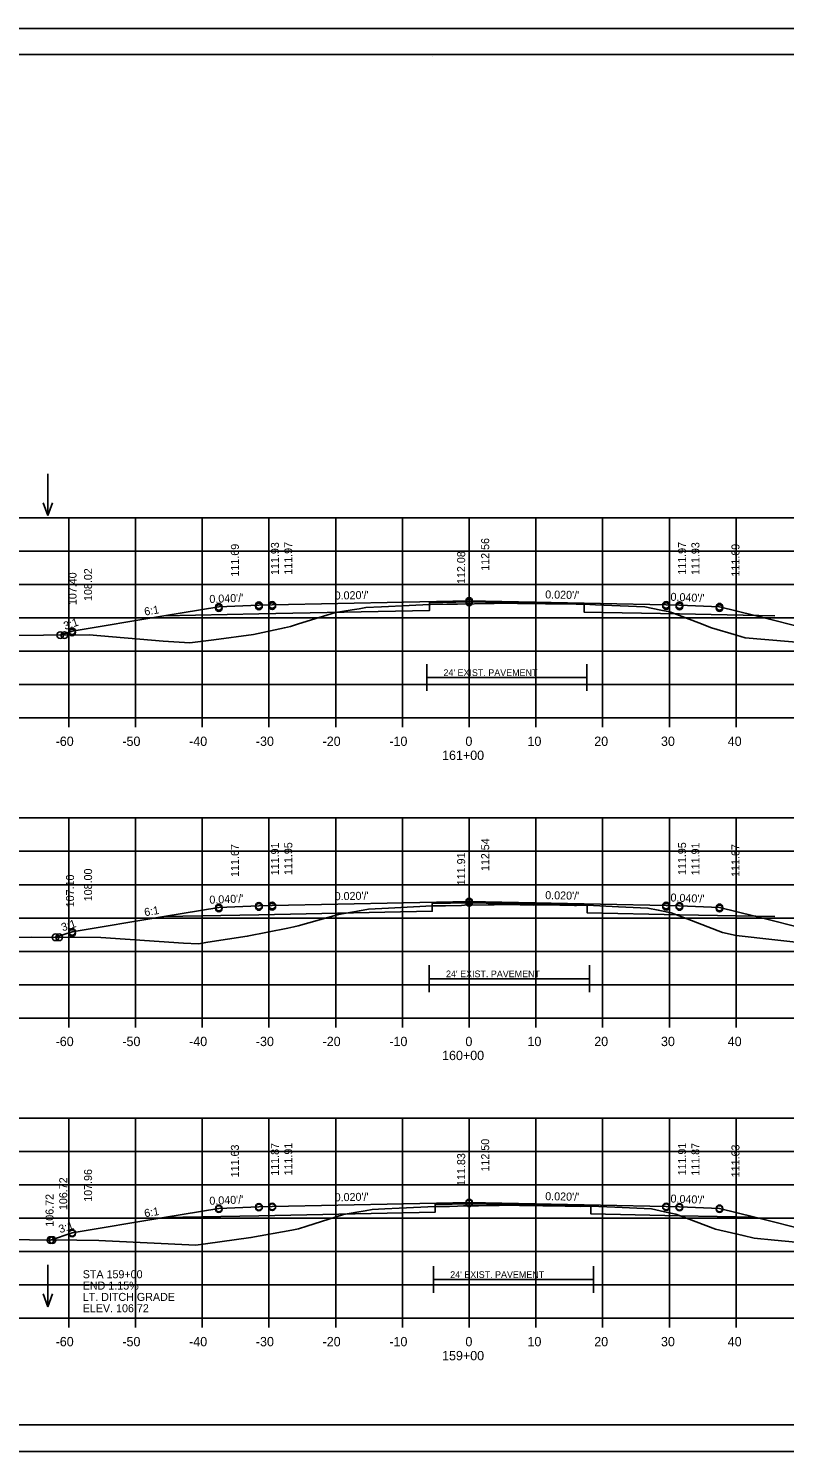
# Model space of a CAD drawing. Extents: x 1175611 to 1176402, y -433344 to -416213.
# Drawn here: x 1175714.9 to 1175828.2, y -428436.8 to -428223.4 of the extents above; entities that cross this region are included whole.
import ezdxf

# ---------------------------------------------------------------- set-up
doc = ezdxf.new("R2010")
doc.units = 0
for name, color, linetype in [('R_Alt Surface', 7, 'Continuous'), ('R_Axis', 7, 'Continuous'), ('R_Axis Annot', 7, 'Continuous'), ('R_Border', 7, 'Continuous'), ('R_Exist Surface', 7, 'Continuous'), ('R_Fin Surface', 7, 'Continuous'), ('R_Grid', 7, 'Continuous'), ('R_No Plot', 7, 'Continuous'), ('R_Water Annot', 7, 'Continuous'), ('R_Xsect Elev', 7, 'Continuous'), ('R_Xsect Slope', 7, 'Continuous')]:
    doc.layers.add(name, color=color, linetype=linetype)

msp = doc.modelspace()

# ---------------------------------------------------------------- linework, layer by layer
at = {"layer": 'R_Alt Surface'}
for p, q in [((1175786.62, -428320.71), (1175774.62, -428320.71)), ((1175786.62, -428320.71), (1175798.62, -428320.71)), ((1175787, -428365.87), (1175775, -428365.87)), ((1175787, -428365.87), (1175799, -428365.87)), ((1175787.62, -428410.95), (1175775.62, -428410.95)), ((1175787.62, -428410.95), (1175799.62, -428410.95))]:
    msp.add_line(p, q, dxfattribs=at)
for points in [[(1175735.2, -428311.49), (1175749.47, -428311.2), (1175775.02, -428310.69), (1175775.02, -428309.52), (1175780.97, -428309.4), (1175798.18, -428309.75), (1175798.18, -428310.91), (1175812.47, -428311.2), (1175826.75, -428311.49)], [(1175774.62, -428322.71), (1175774.62, -428318.71)], [(1175798.62, -428322.71), (1175798.62, -428318.71)], [(1175735.2, -428356.56), (1175749.47, -428356.28), (1175775.43, -428355.76), (1175775.43, -428354.59), (1175780.97, -428354.48), (1175798.65, -428354.83), (1175798.65, -428356), (1175812.47, -428356.28), (1175826.75, -428356.56)], [(1175775, -428367.87), (1175775, -428363.87)], [(1175799, -428367.87), (1175799, -428363.87)], [(1175735.2, -428401.69), (1175749.47, -428401.41), (1175775.86, -428400.88), (1175775.86, -428399.71), (1175780.97, -428399.61), (1175799.22, -428399.98), (1175799.22, -428401.14), (1175812.47, -428401.41), (1175823.75, -428401.63)], [(1175775.62, -428412.95), (1175775.62, -428408.95)], [(1175799.62, -428412.95), (1175799.62, -428408.95)]]:
    msp.add_lwpolyline(points, dxfattribs=at)
at = {"layer": 'R_Axis'}
for p, q in [((1175640.97, -428326.78), (1175920.97, -428326.78)), ((1175720.97, -428328.18), (1175720.97, -428326.78)), ((1175730.97, -428328.18), (1175730.97, -428326.78)), ((1175740.97, -428328.18), (1175740.97, -428326.78)), ((1175750.97, -428328.18), (1175750.97, -428326.78)), ((1175760.97, -428328.18), (1175760.97, -428326.78)), ((1175770.97, -428328.18), (1175770.97, -428326.78)), ((1175780.97, -428328.18), (1175780.97, -428326.78)), ((1175790.97, -428328.18), (1175790.97, -428326.78)), ((1175800.97, -428328.18), (1175800.97, -428326.78)), ((1175810.97, -428328.18), (1175810.97, -428326.78)), ((1175820.97, -428328.18), (1175820.97, -428326.78)), ((1175640.97, -428371.78), (1175920.97, -428371.78)), ((1175720.97, -428373.18), (1175720.97, -428371.78)), ((1175730.97, -428373.18), (1175730.97, -428371.78)), ((1175740.97, -428373.18), (1175740.97, -428371.78)), ((1175750.97, -428373.18), (1175750.97, -428371.78)), ((1175760.97, -428373.18), (1175760.97, -428371.78)), ((1175770.97, -428373.18), (1175770.97, -428371.78)), ((1175780.97, -428373.18), (1175780.97, -428371.78)), ((1175790.97, -428373.18), (1175790.97, -428371.78)), ((1175800.97, -428373.18), (1175800.97, -428371.78)), ((1175810.97, -428373.18), (1175810.97, -428371.78)), ((1175820.97, -428373.18), (1175820.97, -428371.78)), ((1175640.97, -428416.78), (1175920.97, -428416.78)), ((1175720.97, -428418.18), (1175720.97, -428416.78)), ((1175730.97, -428418.18), (1175730.97, -428416.78)), ((1175740.97, -428418.18), (1175740.97, -428416.78)), ((1175750.97, -428418.18), (1175750.97, -428416.78)), ((1175760.97, -428418.18), (1175760.97, -428416.78)), ((1175770.97, -428418.18), (1175770.97, -428416.78)), ((1175780.97, -428418.18), (1175780.97, -428416.78)), ((1175790.97, -428418.18), (1175790.97, -428416.78)), ((1175800.97, -428418.18), (1175800.97, -428416.78)), ((1175810.97, -428418.18), (1175810.97, -428416.78)), ((1175820.97, -428418.18), (1175820.97, -428416.78))]:
    msp.add_line(p, q, dxfattribs=at)
at = {"layer": 'R_Border'}
for p, q in [((1175622.97, -428227.32), (1175939.15, -428227.32)), ((1175775.49, -428227.58), (1175775.49, -428227.58)), ((1175775.49, -428227.58), (1175775.49, -428227.58)), ((1175939.15, -428432.78), (1175622.97, -428432.78))]:
    msp.add_line(p, q, dxfattribs=at)
at = {"layer": 'R_Exist Surface'}
for points in [[(1175689.66, -428314.58), (1175724.04, -428314.34), (1175735.12, -428315.25), (1175739.11, -428315.54), (1175742.73, -428315.05), (1175748.67, -428314.25), (1175753.3, -428313.26), (1175754.2, -428313.07), (1175755.42, -428312.69), (1175760.94, -428310.97), (1175763.45, -428310.57), (1175764.47, -428310.41), (1175765.48, -428310.25), (1175767.82, -428310.14), (1175771.97, -428309.94), (1175775.02, -428309.79), (1175775.16, -428309.79), (1175777.62, -428309.75), (1175779.21, -428309.72), (1175784.28, -428309.62), (1175784.72, -428309.61), (1175786.52, -428309.6), (1175786.6, -428309.6), (1175786.62, -428309.6), (1175788.23, -428309.64), (1175788.92, -428309.65), (1175791.05, -428309.65), (1175791.42, -428309.65), (1175792.39, -428309.66), (1175793.25, -428309.68), (1175796.99, -428309.75), (1175797.21, -428309.75), (1175798.18, -428309.75), (1175799.88, -428309.82), (1175803.59, -428309.98), (1175807.28, -428310.15), (1175809.69, -428310.63), (1175811.06, -428310.9), (1175815.36, -428312.54), (1175817.28, -428313.29), (1175821.03, -428314.37), (1175822.34, -428314.75), (1175832.36, -428315.63)], [(1175675.5, -428359.75), (1175715.32, -428359.67), (1175725.77, -428359.68), (1175738.19, -428360.53), (1175740.4, -428360.65), (1175741.79, -428360.41), (1175747.71, -428359.52), (1175753.79, -428358.3), (1175754.72, -428358.1), (1175755.33, -428357.93), (1175761.41, -428356.25), (1175764.53, -428355.69), (1175765.89, -428355.46), (1175768.87, -428355.31), (1175775.43, -428354.96), (1175775.45, -428354.96), (1175775.6, -428354.95), (1175777.13, -428354.96), (1175777.43, -428354.96), (1175779.81, -428354.89), (1175780.26, -428354.87), (1175783.83, -428354.82), (1175784.37, -428354.81), (1175784.7, -428354.8), (1175786.4, -428354.75), (1175786.91, -428354.76), (1175787, -428354.76), (1175788.36, -428354.77), (1175788.6, -428354.78), (1175790.3, -428354.82), (1175790.66, -428354.83), (1175791.85, -428354.79), (1175792.06, -428354.79), (1175794.11, -428354.82), (1175794.55, -428354.83), (1175796.77, -428354.89), (1175797.06, -428354.89), (1175798.26, -428354.84), (1175798.4, -428354.83), (1175798.44, -428354.83), (1175798.65, -428354.84), (1175803.35, -428355.08), (1175807.75, -428355.28), (1175809.29, -428355.58), (1175811.25, -428355.98), (1175813.61, -428356.92), (1175818.92, -428358.94), (1175821, -428359.42), (1175833.03, -428360.75)], [(1175672.41, -428404.7), (1175722.18, -428405.08), (1175725.47, -428405.1), (1175726.46, -428405.15), (1175740.04, -428405.83), (1175741.46, -428405.62), (1175748.26, -428404.68), (1175754.38, -428403.55), (1175755.4, -428403.36), (1175756.66, -428402.95), (1175762.12, -428401.22), (1175764.15, -428400.87), (1175765.38, -428400.67), (1175766.42, -428400.48), (1175768.35, -428400.39), (1175770.48, -428400.29), (1175775.86, -428400.02), (1175775.93, -428400.01), (1175776.94, -428400.03), (1175778.01, -428400.03), (1175779.24, -428399.98), (1175780.11, -428399.94), (1175782.35, -428399.92), (1175784.71, -428399.89), (1175785.49, -428399.86), (1175786.21, -428399.82), (1175786.87, -428399.83), (1175787.62, -428399.84), (1175788.51, -428399.86), (1175789.52, -428399.87), (1175790.77, -428399.89), (1175792.01, -428399.91), (1175792.63, -428399.91), (1175793.21, -428399.9), (1175795.33, -428399.95), (1175797.72, -428400), (1175798.39, -428399.99), (1175799.01, -428399.97), (1175799.11, -428399.98), (1175799.22, -428399.98), (1175802.8, -428400.13), (1175808.31, -428400.38), (1175810.26, -428400.8), (1175811.93, -428401.16), (1175813.52, -428401.76), (1175817.87, -428403.42), (1175822, -428404.39), (1175823.69, -428404.78), (1175826.74, -428405.09), (1175835.75, -428405.94)]]:
    msp.add_lwpolyline(points, dxfattribs=at)
at = {"layer": 'R_Fin Surface'}
for points in [[(1175719.68, -428314.37), (1175721.47, -428313.77), (1175735.2, -428311.49), (1175743.47, -428310.11), (1175749.47, -428309.87), (1175751.47, -428309.83), (1175780.97, -428309.24), (1175810.47, -428309.83), (1175812.47, -428309.87), (1175818.47, -428310.11), (1175823.75, -428311.43), (1175840.47, -428315.61), (1175841.41, -428315.92), (1175845.13, -428314.68)], [(1175719, -428359.67), (1175721.47, -428358.85), (1175735.2, -428356.56), (1175743.47, -428355.18), (1175749.47, -428354.94), (1175751.47, -428354.9), (1175780.97, -428354.31), (1175810.47, -428354.9), (1175812.47, -428354.94), (1175818.47, -428355.18), (1175823.75, -428356.5), (1175840.47, -428360.68), (1175841.45, -428361.01), (1175844.9, -428359.86)], [(1175718.23, -428405.05), (1175718.24, -428405.06), (1175721.47, -428403.98), (1175735.2, -428401.69), (1175743.47, -428400.31), (1175749.47, -428400.07), (1175751.47, -428400.03), (1175780.97, -428399.44), (1175810.47, -428400.03), (1175812.47, -428400.07), (1175818.47, -428400.31), (1175823.75, -428401.63), (1175840.47, -428405.81), (1175841.32, -428406.1), (1175843.78, -428405.28)]]:
    msp.add_lwpolyline(points, dxfattribs=at)
at = {"layer": 'R_Grid'}
for p, q in [((1175640.97, -428296.78), (1175920.97, -428296.78)), ((1175720.97, -428326.78), (1175720.97, -428296.78)), ((1175730.97, -428326.78), (1175730.97, -428296.78)), ((1175740.97, -428326.78), (1175740.97, -428296.78)), ((1175750.97, -428326.78), (1175750.97, -428296.78)), ((1175760.97, -428326.78), (1175760.97, -428296.78)), ((1175770.97, -428326.78), (1175770.97, -428296.78)), ((1175780.97, -428326.78), (1175780.97, -428296.78)), ((1175790.97, -428326.78), (1175790.97, -428296.78)), ((1175800.97, -428326.78), (1175800.97, -428296.78)), ((1175810.97, -428326.78), (1175810.97, -428296.78)), ((1175820.97, -428326.78), (1175820.97, -428296.78)), ((1175640.97, -428301.78), (1175920.97, -428301.78)), ((1175640.97, -428306.78), (1175920.97, -428306.78)), ((1175640.97, -428311.78), (1175920.97, -428311.78)), ((1175640.97, -428316.78), (1175920.97, -428316.78)), ((1175640.97, -428321.78), (1175920.97, -428321.78)), ((1175640.97, -428326.78), (1175920.97, -428326.78)), ((1175640.97, -428341.78), (1175920.97, -428341.78)), ((1175720.97, -428371.78), (1175720.97, -428341.78)), ((1175730.97, -428371.78), (1175730.97, -428341.78)), ((1175740.97, -428371.78), (1175740.97, -428341.78)), ((1175750.97, -428371.78), (1175750.97, -428341.78)), ((1175760.97, -428371.78), (1175760.97, -428341.78)), ((1175770.97, -428371.78), (1175770.97, -428341.78)), ((1175780.97, -428371.78), (1175780.97, -428341.78)), ((1175790.97, -428371.78), (1175790.97, -428341.78)), ((1175800.97, -428371.78), (1175800.97, -428341.78)), ((1175810.97, -428371.78), (1175810.97, -428341.78)), ((1175820.97, -428371.78), (1175820.97, -428341.78)), ((1175640.97, -428346.78), (1175920.97, -428346.78)), ((1175640.97, -428351.78), (1175920.97, -428351.78)), ((1175640.97, -428356.78), (1175920.97, -428356.78)), ((1175640.97, -428361.78), (1175920.97, -428361.78)), ((1175640.97, -428366.78), (1175920.97, -428366.78)), ((1175640.97, -428371.78), (1175920.97, -428371.78)), ((1175640.97, -428386.78), (1175920.97, -428386.78)), ((1175720.97, -428416.78), (1175720.97, -428386.78)), ((1175730.97, -428416.78), (1175730.97, -428386.78)), ((1175740.97, -428416.78), (1175740.97, -428386.78)), ((1175750.97, -428416.78), (1175750.97, -428386.78)), ((1175760.97, -428416.78), (1175760.97, -428386.78)), ((1175770.97, -428416.78), (1175770.97, -428386.78)), ((1175780.97, -428416.78), (1175780.97, -428386.78)), ((1175790.97, -428416.78), (1175790.97, -428386.78)), ((1175800.97, -428416.78), (1175800.97, -428386.78)), ((1175810.97, -428416.78), (1175810.97, -428386.78)), ((1175820.97, -428416.78), (1175820.97, -428386.78)), ((1175640.97, -428391.78), (1175920.97, -428391.78)), ((1175640.97, -428396.78), (1175920.97, -428396.78)), ((1175640.97, -428401.78), (1175920.97, -428401.78)), ((1175640.97, -428406.78), (1175920.97, -428406.78)), ((1175640.97, -428411.78), (1175920.97, -428411.78)), ((1175640.97, -428416.78), (1175920.97, -428416.78))]:
    msp.add_line(p, q, dxfattribs=at)
at = {"layer": 'R_No Plot'}
for p, q in [((1175610.57, -428223.42), (1175943.91, -428223.42)), ((1175610.57, -428436.76), (1175943.91, -428436.76))]:
    msp.add_line(p, q, dxfattribs=at)
msp.add_lwpolyline([(1175610.57, -428223.42), (1175943.91, -428223.42), (1175943.91, -428436.76), (1175610.57, -428436.76)], close=True, dxfattribs=at)
for centre in [(1175751.47, -428309.83), (1175780.97, -428309.24), (1175780.97, -428309.45), (1175810.47, -428309.83), (1175743.47, -428310.11), (1175743.47, -428310.32), (1175749.47, -428309.87), (1175749.47, -428310.08), (1175751.47, -428310.04), (1175810.47, -428310.04), (1175812.47, -428309.87), (1175812.47, -428310.08), (1175818.47, -428310.11), (1175818.47, -428310.32), (1175721.47, -428313.77), (1175721.47, -428313.98), (1175719.68, -428314.37), (1175719.68, -428314.37), (1175720.32, -428314.37), (1175780.97, -428354.31), (1175780.97, -428354.49), (1175743.47, -428355.18), (1175743.47, -428355.36), (1175749.47, -428354.94), (1175749.47, -428355.12), (1175751.47, -428354.9), (1175751.47, -428355.08), (1175810.47, -428354.9), (1175810.47, -428355.08), (1175812.47, -428354.94), (1175812.47, -428355.12), (1175818.47, -428355.18), (1175818.47, -428355.36), (1175721.47, -428358.85), (1175719, -428359.67), (1175719, -428359.67), (1175719.53, -428359.67), (1175721.47, -428359.03), (1175780.97, -428399.44), (1175743.47, -428400.31), (1175743.47, -428400.41), (1175749.47, -428400.07), (1175749.47, -428400.17), (1175751.47, -428400.03), (1175751.47, -428400.13), (1175780.97, -428399.54), (1175810.47, -428400.03), (1175810.47, -428400.13), (1175812.47, -428400.07), (1175812.47, -428400.17), (1175818.47, -428400.31), (1175818.47, -428400.41), (1175718.23, -428405.05), (1175718.23, -428405.05), (1175718.24, -428405.06), (1175718.53, -428405.05), (1175718.53, -428405.05), (1175721.47, -428403.98), (1175721.47, -428404.07)]:
    msp.add_circle(centre, 0.5, dxfattribs=at)
at = {"layer": 'R_Water Annot'}
for p, q in [((1175717.82, -428290.17), (1175717.82, -428296.45)), ((1175717.82, -428296.45), (1175717.12, -428294.53)), ((1175717.82, -428296.45), (1175718.52, -428294.53)), ((1175717.82, -428408.78), (1175717.82, -428415.07)), ((1175717.82, -428415.07), (1175717.12, -428413.14)), ((1175717.82, -428415.07), (1175718.52, -428413.14))]:
    msp.add_line(p, q, dxfattribs=at)

# ---------------------------------------------------------------- texts
at = {"layer": 'R_Alt Surface'}
for p in [(1175777.12, -428320.49), (1175777.5, -428365.65), (1175778.13, -428410.73)]:
    msp.add_text("24' EXIST. PAVEMENT", height=1, dxfattribs=at).set_placement(p)
at = {"layer": 'R_Axis Annot'}
for s, p in [('-60', (1175719.01, -428330.98)), ('-50', (1175729.01, -428330.98)), ('-40', (1175739.01, -428330.98)), ('-30', (1175749.01, -428330.98)), ('-20', (1175759.01, -428330.98)), ('-10', (1175769.01, -428330.98)), ('0', (1175780.41, -428330.98)), ('10', (1175789.71, -428330.98)), ('20', (1175799.71, -428330.98)), ('30', (1175809.71, -428330.98)), ('40', (1175819.71, -428330.98)), ('161+00', (1175776.91, -428333.08)), ('-60', (1175719.01, -428375.98)), ('-50', (1175729.01, -428375.98)), ('-40', (1175739.01, -428375.98)), ('-30', (1175749.01, -428375.98)), ('-20', (1175759.01, -428375.98)), ('-10', (1175769.01, -428375.98)), ('0', (1175780.41, -428375.98)), ('10', (1175789.71, -428375.98)), ('20', (1175799.71, -428375.98)), ('30', (1175809.71, -428375.98)), ('40', (1175819.71, -428375.98)), ('160+00', (1175776.91, -428378.08)), ('-60', (1175719.01, -428420.98)), ('-50', (1175729.01, -428420.98)), ('-40', (1175739.01, -428420.98)), ('-30', (1175749.01, -428420.98)), ('-20', (1175759.01, -428420.98)), ('-10', (1175769.01, -428420.98)), ('0', (1175780.41, -428420.98)), ('10', (1175789.71, -428420.98)), ('20', (1175799.71, -428420.98)), ('30', (1175809.71, -428420.98)), ('40', (1175819.71, -428420.98)), ('159+00', (1175776.91, -428423.08))]:
    msp.add_text(s, height=1.4, dxfattribs=at).set_placement(p)
at = {"layer": 'R_Water Annot'}
for s, p in [('STA 159+00', (1175723.07, -428410.78)), ('END 1.15%', (1175723.07, -428412.48)), ('LT. DITCH GRADE', (1175723.07, -428414.18)), ('ELEV. 106.72', (1175723.07, -428415.88))]:
    msp.add_text(s, height=1.2, dxfattribs=at).set_placement(p)
at = {"layer": 'R_Xsect Elev'}
for s, p in [('111.69', (1175746.47, -428305.59)), ('111.93', (1175752.47, -428305.35)), ('111.97', (1175754.47, -428305.31)), ('112.56', (1175783.97, -428304.72)), ('111.97', (1175813.47, -428305.31)), ('111.93', (1175815.47, -428305.35)), ('111.69', (1175821.47, -428305.59)), ('112.08', (1175780.37, -428306.7)), ('107.40', (1175722.14, -428309.87)), ('108.02', (1175724.47, -428309.25)), ('111.91', (1175752.47, -428350.37)), ('111.95', (1175754.47, -428350.33)), ('112.54', (1175783.97, -428349.74)), ('111.95', (1175813.47, -428350.33)), ('111.91', (1175815.47, -428350.37)), ('111.67', (1175746.47, -428350.61)), ('111.91', (1175780.37, -428351.86)), ('111.67', (1175821.47, -428350.61)), ('108.00', (1175724.47, -428354.27)), ('107.10', (1175721.77, -428355.17)), ('112.50', (1175783.97, -428394.78)), ('111.63', (1175746.47, -428395.65)), ('111.87', (1175752.47, -428395.41)), ('111.91', (1175754.47, -428395.37)), ('111.83', (1175780.37, -428396.94)), ('111.91', (1175813.47, -428395.37)), ('111.87', (1175815.47, -428395.41)), ('111.63', (1175821.47, -428395.65)), ('107.96', (1175724.47, -428399.32)), ('106.72', (1175720.75, -428400.56)), ('106.72', (1175718.7, -428403.05))]:
    msp.add_text(s, height=1.2, rotation=90, dxfattribs=at).set_placement(p)
at = {"layer": 'R_Xsect Slope'}
for s, rotation, p in [("0.040'/'", 2.2906, (1175742.07, -428309.56)), ("0.020'/'", 1.1458, (1175760.83, -428309.04)), ("0.020'/'", 358.8542, (1175792.36, -428308.86)), ("0.040'/'", 357.7094, (1175811.12, -428309.21)), ('6:1', 9.4623, (1175732.39, -428311.45)), ('3:1', 18.4349, (1175720.42, -428313.6)), ("0.040'/'", 2.2906, (1175742.07, -428354.64)), ("0.020'/'", 1.1458, (1175760.83, -428354.12)), ("0.020'/'", 358.8542, (1175792.36, -428353.94)), ("0.040'/'", 357.7094, (1175811.12, -428354.29)), ('6:1', 9.4623, (1175732.39, -428356.52)), ('3:1', 18.4349, (1175720.08, -428358.79)), ("0.040'/'", 2.2906, (1175742.07, -428399.77)), ("0.020'/'", 1.1458, (1175760.83, -428399.25)), ("0.020'/'", 358.8542, (1175792.36, -428399.07)), ("0.040'/'", 357.7094, (1175811.12, -428399.42)), ('6:1', 9.4623, (1175732.39, -428401.65)), ('3:1', 18.4349, (1175719.7, -428404.04))]:
    msp.add_text(s, height=1.2, rotation=rotation, dxfattribs=at).set_placement(p)

doc.saveas('drawing.dxf')
